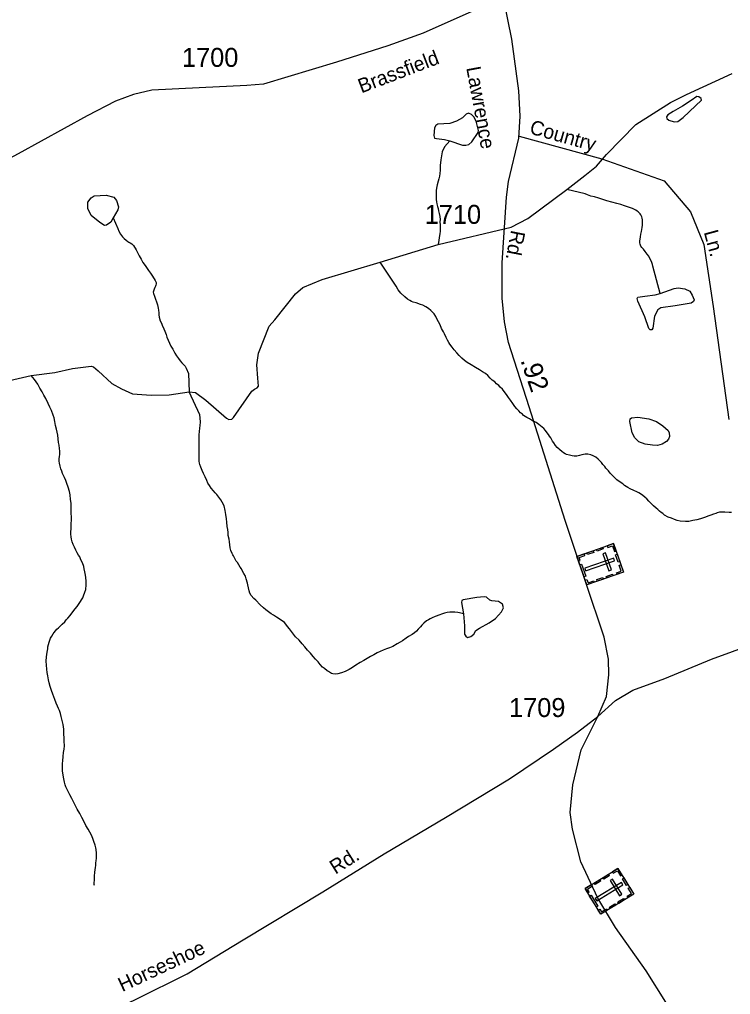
# Model space of a CAD drawing. Extents: x 2056842 to 2160602, y 826753 to 1016856.
# Drawn here: x 2112824 to 2117511, y 851982 to 858411 of the extents above; entities that cross this region are included whole.
import ezdxf

# ---------------------------------------------------------------- set-up
doc = ezdxf.new("R2010")
doc.units = 0
for name, color, linetype in [('Exist Cultural Cemetery CELL', 7, 'Continuous'), ('Exist Hydrographic Misc Water Feature', 7, 'Continuous'), ('Exist Road Non-System Type 51', 7, 'Continuous'), ('Exist Road Non-System Type 51 Label', 7, 'Continuous'), ('Exist Road Secondary Mileage Hundredths English Label', 7, 'Continuous'), ('Exist Road Secondary Type 51 Attributed', 7, 'Continuous'), ('Exist Road Secondary Type 51 Label', 7, 'Continuous'), ('Exist Road Secondary Type 51 Number Label', 7, 'Continuous')]:
    doc.layers.add(name, color=color, linetype=linetype)

msp = doc.modelspace()

# ---------------------------------------------------------------- linework, layer by layer
at = {"layer": 'Exist Cultural Cemetery CELL'}
for points in [[(2116739.1, 854955), (2116805.1, 854767.2), (2116564.9, 854682.7), (2116498.9, 854870.5)], [(2116564.8, 854893.8), (2116605.7, 854908.1), (2116609.5, 854897.4), (2116568.6, 854883)], [(2116628.3, 854916), (2116669.1, 854930.4), (2116672.9, 854919.7), (2116632, 854905.3)], [(2116698.2, 854940.6), (2116702, 854929.9), (2116732.4, 854940.6), (2116745.8, 854902.3), (2116756.3, 854906), (2116739.1, 854955)], [(2116509.9, 854839.3), (2116520.7, 854843.2), (2116513.4, 854863.9), (2116551.5, 854877.3), (2116547.9, 854887.8), (2116498.9, 854870.6)], [(2116747.6, 854842.4), (2116741.4, 854860), (2116550.1, 854792.8), (2116556.3, 854775.2)], [(2116688.4, 854893.9), (2116670.8, 854887.7), (2116709.8, 854776.6), (2116727.5, 854782.8)], [(2116763.6, 854885.1), (2116780.8, 854836.2), (2116770.1, 854832.4), (2116752.9, 854881.3)], [(2116528.7, 854820.1), (2116556.9, 854740.1), (2116546.1, 854736.3), (2116518, 854816.4)], [(2116764.2, 854752.7), (2116760.5, 854763.4), (2116790.8, 854774.1), (2116777.4, 854812.3), (2116787.9, 854816), (2116805.1, 854767.1)], [(2116553.9, 854714), (2116564.7, 854717.8), (2116572, 854697), (2116610.2, 854710.4), (2116613.8, 854699.9), (2116564.9, 854682.7)], [(2116629.3, 854717.4), (2116670.2, 854731.8), (2116673.9, 854721), (2116633.1, 854706.7)], [(2116691.5, 854739.2), (2116732.4, 854753.6), (2116736.1, 854742.9), (2116695.3, 854728.5)], [(2116769.5, 852813.6), (2116873.9, 852644.1), (2116657.1, 852510.5), (2116552.7, 852680)], [(2116732.6, 852790.9), (2116738.6, 852781.2), (2116766, 852798.1), (2116787.2, 852763.6), (2116796.7, 852769.4), (2116769.5, 852813.6)], [(2116612.2, 852716.8), (2116649.1, 852739.5), (2116655.1, 852729.8), (2116618.2, 852707.1)], [(2116801.7, 852705.4), (2116791.9, 852721.3), (2116619.3, 852614.9), (2116629.1, 852599)], [(2116669.5, 852752), (2116706.3, 852774.7), (2116712.3, 852765), (2116675.4, 852742.3)], [(2116733, 852743.1), (2116717.1, 852733.4), (2116778.8, 852633.1), (2116794.7, 852642.9)], [(2116808.3, 852750.5), (2116835.5, 852706.4), (2116825.8, 852700.4), (2116798.6, 852744.5)], [(2116570.1, 852651.9), (2116579.9, 852657.9), (2116568.3, 852676.7), (2116602.7, 852697.9), (2116596.9, 852707.3), (2116552.7, 852680.1)], [(2116837, 852621.3), (2116831.1, 852630.9), (2116858.5, 852647.8), (2116837.2, 852682.4), (2116846.7, 852688.2), (2116873.9, 852644)], [(2116592.6, 852637.1), (2116637.1, 852564.9), (2116627.4, 852558.9), (2116582.9, 852631.2)], [(2116768.8, 852592.7), (2116805.7, 852615.4), (2116811.7, 852605.7), (2116774.8, 852583)], [(2116639.7, 852538.7), (2116649.5, 852544.8), (2116661.1, 852526), (2116695.5, 852547.2), (2116701.3, 852537.8), (2116657.1, 852510.5)], [(2116712.7, 852558.1), (2116749.6, 852580.8), (2116755.5, 852571.1), (2116718.7, 852548.4)]]:
    msp.add_lwpolyline(points, close=True, dxfattribs=at)
at = {"layer": 'Exist Hydrographic Misc Water Feature'}
for points in [[(2112613.9, 855997.3), (2112900.2, 856062.7), (2113057.2, 856084), (2113173.9, 856110.4), (2113295.7, 856124.2), (2113312.1, 856121.7), (2113342.2, 856094.1), (2113433.9, 856009.9), (2113496.6, 855974.7), (2113568.2, 855942), (2113691.3, 855933.3), (2113811.8, 855937), (2113942.8, 855955.4), (2113985.1, 855950.8), (2114051.6, 855900.6), (2114188.5, 855782.5), (2114204.8, 855772.4), (2114223.7, 855774.9), (2114235, 855787.5), (2114356.8, 855960.9), (2114374.3, 855973.5), (2114390.7, 855982.3), (2114399.5, 855992.3), (2114394.4, 856046.3), (2114388.2, 856133), (2114400.7, 856210.9), (2114471, 856389.3), (2114507.5, 856430.8), (2114643, 856601.2), (2114692.8, 856642.9), (2114818.9, 856695.9), (2115201.4, 856810.4), (2115583.6, 856928.3), (2116065.8, 857041.1), (2116176.2, 857098), (2116433.5, 857291.1), (2116550.4, 857383.2), (2116627, 857443.5), (2116693.6, 857521.4), (2116887.9, 857719.7), (2117115.5, 857863.1), (2117222.2, 857915.9), (2117523.2, 858055)], [(2117195.8, 857839.2), (2117133.1, 857804.1), (2117099.2, 857781.4), (2117089.1, 857768.9), (2117091.6, 857757.6), (2117104.2, 857746.3), (2117140.6, 857736.2), (2117163.2, 857738.7), (2117198.4, 857763.8), (2117281.2, 857841.7), (2117320.2, 857878.2), (2117317.6, 857889.5), (2117302.6, 857902.1), (2117290, 857903.3), (2117252.3, 857876.9), (2117195.8, 857839.2)], [(2115660.2, 857611.8), (2115745.5, 857582.9), (2115766.9, 857581.7), (2115787, 857587.9), (2115805.8, 857604.3), (2115848.5, 857665.8), (2115849.8, 857679.7), (2115834.7, 857740), (2115818.4, 857770.1), (2115803.3, 857785.2), (2115783.2, 857792.7), (2115769.4, 857787.7), (2115744.3, 857762.6), (2115705.4, 857740), (2115660.2, 857724.9), (2115582.3, 857719.9), (2115569.7, 857712.3), (2115559.7, 857696), (2115554.7, 857647), (2115559.7, 857629.4), (2115573.5, 857625.6), (2115625, 857620.6), (2115660.2, 857611.8)], [(2115660.2, 857611.8), (2115626.3, 857570.4), (2115611.2, 857538.9), (2115602.5, 857486.1), (2115597, 857447.6), (2115597.4, 857432.1), (2115597.2, 857418.3), (2115595.8, 857396.3), (2115591.9, 857378.2), (2115588, 857360.1), (2115584.3, 857345.6), (2115578.1, 857321.8), (2115572.4, 857299.9), (2115570.5, 857283.6), (2115570.9, 857267.8), (2115570.9, 857235.7), (2115571.1, 857223.5), (2115573.2, 857207.7), (2115575.5, 857195.6), (2115579.6, 857177.5), (2115583.9, 857164.4), (2115585.7, 857150.3), (2115590, 857132.2), (2115594.3, 857112.4), (2115596.4, 857091.8), (2115596.2, 857077.7), (2115596.8, 857058.1), (2115596.6, 857044.4), (2115597, 857026), (2115597, 857013.8), (2115595.1, 856999.9), (2115583.6, 856928.3)], [(2117047.7, 856605.4), (2116998.5, 856784.1), (2116996.3, 856794.6), (2116992.8, 856808.5), (2116987.9, 856820.2), (2116980.3, 856835.1), (2116972.1, 856850.2), (2116961.6, 856864.4), (2116949.7, 856881.6), (2116937.6, 856896), (2116927.2, 856907.7), (2116921.2, 856917.5), (2116915.3, 856930.2), (2116913, 856937.4), (2116912.8, 856951.3), (2116914.9, 856963.6), (2116917.7, 856978.5), (2116920.6, 856995.5), (2116924.5, 857013.6), (2116927.8, 857025.7), (2116930, 857039.5), (2116931.9, 857055.9), (2116932.1, 857071.7), (2116931.5, 857081.5), (2116931.7, 857089.6), (2116929.8, 857102.1), (2116927.6, 857109.3), (2116921.2, 857122), (2116915.3, 857129.4), (2116909.1, 857136.1), (2116903.4, 857141.8), (2116895, 857147.9), (2116887, 857153.6), (2116879.2, 857158), (2116865.4, 857165), (2116851.1, 857170), (2116833, 857176.8), (2116812.9, 857183.1), (2116789, 857190.3), (2116763.1, 857197.9), (2116728.9, 857206.3), (2116696.3, 857215.7), (2116668.8, 857224), (2116642.3, 857233.3), (2116614.2, 857241.1), (2116590.3, 857246.8), (2116568.5, 857254.6), (2116552.3, 857262.3), (2116433.5, 857291.1)], [(2113441.4, 857104.2), (2113426.3, 857075.3), (2113398.7, 857054), (2113384.9, 857052.7), (2113353.5, 857072.8), (2113295.7, 857119.3), (2113275.6, 857164.5), (2113274.4, 857207.3), (2113295.7, 857236.2), (2113315.8, 857247.5), (2113394.9, 857252.5), (2113446.4, 857239.9), (2113464, 857217.3), (2113476.5, 857175.8), (2113471.5, 857155.7), (2113441.4, 857104.2)], [(2113441.4, 857104.2), (2113471.6, 857033.1), (2113479.6, 857014.8), (2113490.1, 856995), (2113496, 856987.6), (2113504, 856977.5), (2113514.3, 856967.4), (2113526.4, 856955.8), (2113538.3, 856947.9), (2113544.4, 856943.7), (2113554.5, 856937.8), (2113565.1, 856931.3), (2113574.8, 856920), (2113593, 856892.2), (2113613.3, 856852.2), (2113625.8, 856830.4), (2113637.3, 856808.3), (2113652.1, 856789.1), (2113674.2, 856756.5), (2113688.4, 856737.3), (2113700.3, 856719.3), (2113718.7, 856689.3), (2113724.4, 856675.8), (2113724.7, 856668.5), (2113722.6, 856659.5), (2113720.8, 856652.9), (2113717.3, 856644.9), (2113711.3, 856632.8), (2113706.6, 856619.7), (2113705.4, 856612.2), (2113707.4, 856603.4), (2113713.6, 856587.8), (2113721.8, 856567.1), (2113727.7, 856549.6), (2113734.3, 856529.9), (2113738.2, 856507.4), (2113740, 856493.7), (2113742.5, 856477.1), (2113742.7, 856463.3), (2113744.5, 856449.2), (2113752.5, 856423.7), (2113759.3, 856409.7), (2113765.3, 856395.4), (2113775.3, 856371.5), (2113783.3, 856355.7), (2113790.1, 856334.4), (2113796, 856316.1), (2113804, 856296.2), (2113812, 856277.9), (2113822.5, 856258.1), (2113834.6, 856236.4), (2113848.5, 856210.7), (2113859, 856194.2), (2113873.1, 856174.9), (2113883.6, 856160.8), (2113894.8, 856147.7), (2113907.4, 856133.3), (2113915.4, 856125.1), (2113923.6, 856112.9), (2113937.4, 856076.5), (2113942.8, 855955.4)], [(2116076.8, 855878.5), (2116060.4, 855900.4), (2116048.5, 855917.7), (2116038, 855931.8), (2116028.4, 855947.5), (2116019.8, 855957.7), (2116007.7, 855973.4), (2115993.8, 855987.6), (2115983.7, 855997.7), (2115969.4, 856009.6), (2115957.3, 856021.1), (2115941.1, 856033.3), (2115927.1, 856046.4), (2115911.5, 856062.6), (2115895.5, 856076.8), (2115876.9, 856088.6), (2115856.6, 856100.5), (2115830.7, 856115.8), (2115802.2, 856133.5), (2115776.4, 856149.6), (2115758.4, 856163.3), (2115740.3, 856177.4), (2115722.1, 856195.1), (2115706.3, 856212.6), (2115689.1, 856232.6), (2115675.5, 856250.9), (2115661.4, 856270.1), (2115655.4, 856280.3), (2115645.4, 856296.8), (2115637, 856314.4), (2115625.1, 856338), (2115618.5, 856352.4), (2115606.4, 856373.7), (2115596.4, 856398), (2115586.1, 856417.8), (2115578.1, 856433.6), (2115567.9, 856453.4), (2115557.8, 856469.9), (2115543.5, 856485.9), (2115535.5, 856491.6), (2115519.5, 856505.4), (2115503.3, 856517.2), (2115483.2, 856527.1), (2115467.2, 856532.4), (2115439.5, 856542.3), (2115419.2, 856548.2), (2115408.9, 856552.6), (2115396.9, 856557.6), (2115382.9, 856567.9), (2115364.9, 856582.4), (2115339, 856607.4), (2115320.6, 856629.3), (2115306.4, 856651.7), (2115201.4, 856810.4)], [(2117047.7, 856605.4), (2117140.6, 856636.8), (2117167, 856641.9), (2117210.9, 856634.3), (2117242.3, 856619.3), (2117258.6, 856592.9), (2117271.2, 856561.5), (2117267.4, 856551.4), (2117251.1, 856541.4), (2117146.9, 856522.5), (2117052.7, 856509.9), (2117032.6, 856497.4), (2117010, 856454.7), (2116998.7, 856376.8), (2116993.7, 856365.5), (2116981.1, 856364.2), (2116972.3, 856374.3), (2116946, 856450.9), (2116899.5, 856553.9), (2116895.7, 856571.5), (2116900.8, 856580.3), (2116947.2, 856587.8), (2117013.8, 856595.4), (2117047.7, 856605.4)], [(2113247.5, 854803.3), (2113239.5, 854827.3), (2113229, 854848.7), (2113221, 854867), (2113212.8, 854878.7), (2113204.4, 854894.6), (2113194.6, 854912.8), (2113186.2, 854931.1), (2113178.2, 854948.6), (2113172.2, 854966.5), (2113165.9, 854984.9), (2113163.8, 855000.2), (2113163.6, 855016.9), (2113163.2, 855032.4), (2113165.3, 855052.7), (2113165.3, 855072.6), (2113164.9, 855090.6), (2113166.9, 855108.5), (2113166.3, 855130.5), (2113164.2, 855156.3), (2113164.2, 855176.6), (2113164.2, 855196.5), (2113163.8, 855222.6), (2113161.4, 855246.5), (2113157.5, 855275.9), (2113153, 855298.4), (2113145, 855326.4), (2113137, 855352), (2113128.6, 855370.3), (2113120.2, 855391.9), (2113108.1, 855418.1), (2113104, 855432.1), (2113097.6, 855448), (2113091.2, 855466), (2113087.4, 855485.7), (2113085.5, 855499.8), (2113086.7, 855515.4), (2113088.8, 855527.7), (2113091, 855544), (2113090.8, 855555.4), (2113090.4, 855565.6), (2113088.8, 855583.3), (2113086.7, 855603.9), (2113081.8, 855621.2), (2113080, 855645.8), (2113075.9, 855669.6), (2113071.6, 855689.7), (2113067.7, 855709.4), (2113061.5, 855733.1), (2113057, 855759.8), (2113052.9, 855783.5), (2113046.7, 855803.1), (2113034.2, 855833), (2113024, 855855.6), (2113013.9, 855879.5), (2112997.5, 855911.1), (2112985.4, 855934.9), (2112973.8, 855956.6), (2112959, 855980.7), (2112945, 856006.3), (2112934.8, 856022.1), (2112922.9, 856036.5), (2112900.2, 856062.7)], [(2114205.3, 854985.3), (2114200.8, 855009.5), (2114198.7, 855027.3), (2114196.7, 855047.9), (2114192.8, 855067.5), (2114190.1, 855095.5), (2114188.3, 855117.7), (2114184, 855147.6), (2114179.9, 855173.8), (2114172.9, 855204.4), (2114161, 855227.3), (2114150.8, 855244.7), (2114139.1, 855260.7), (2114124.7, 855279.1), (2114114.9, 855289.1), (2114102.6, 855302.3), (2114088.6, 855320.6), (2114076.3, 855338.3), (2114066.3, 855354.1), (2114058.3, 855372.3), (2114047.6, 855396.2), (2114037.8, 855417.6), (2114027.5, 855437.9), (2114019.3, 855460.2), (2114013, 855475.8), (2114011.1, 855485.8), (2114009.3, 855499.4), (2114008.9, 855509.6), (2114008.9, 855525.8), (2114008.4, 855548.2), (2114008.4, 855566.1), (2114007.8, 855585.7), (2114008.2, 855605.5), (2114008, 855629.9), (2114009.5, 855671.8), (2114013, 855716), (2114014.8, 855734), (2114016.6, 855756.4), (2114016.2, 855784), (2114014, 855803.8), (2113942.8, 855955.4)], [(2117518.5, 855160.6), (2117502.3, 855161.1), (2117474.2, 855162.5), (2117454.1, 855162.7), (2117438.4, 855162.2), (2117424.2, 855158.3), (2117414.6, 855153.7), (2117398.8, 855148.3), (2117380.7, 855142.1), (2117362.7, 855136), (2117346.3, 855129.5), (2117312.7, 855119.2), (2117288.7, 855112.7), (2117262.6, 855106.9), (2117237, 855100.6), (2117215.3, 855100.3), (2117178.8, 855103.7), (2117160.1, 855108.2), (2117142.1, 855115), (2117122, 855122.1), (2117100.2, 855129.8), (2117076.2, 855143.6), (2117064.5, 855152.7), (2117054.5, 855161.1), (2117044.2, 855168.7), (2117032.6, 855179.1), (2117022.3, 855189.1), (2117004.3, 855204), (2116988.3, 855219.8), (2116973.9, 855235.8), (2116959.8, 855250.1), (2116949.5, 855260.2), (2116931.7, 855273.5), (2116907.3, 855289.7), (2116893.3, 855295.9), (2116873.2, 855305), (2116849.4, 855317.2), (2116834.9, 855325), (2116823, 855332.5), (2116812.9, 855338.5), (2116801, 855348.4), (2116783, 855360.5), (2116762.7, 855376.6), (2116750.8, 855386.5), (2116734.8, 855402.3), (2116718.2, 855419.8), (2116706.5, 855434.2), (2116690.1, 855453.3), (2116682.1, 855463.5), (2116670, 855477.4), (2116661.6, 855489.2), (2116639.9, 855510.8), (2116623.5, 855525.1), (2116605.6, 855534.7), (2116589.6, 855540.8), (2116571.4, 855544.3), (2116553.6, 855544.5), (2116531.2, 855540.2), (2116515.8, 855536.5), (2116497.6, 855531.9), (2116481.8, 855531.5), (2116467.6, 855533.2), (2116449.8, 855538), (2116429.3, 855543.1), (2116421.5, 855547.5), (2116411.4, 855553.5), (2116399.4, 855562.6), (2116385.4, 855572.9), (2116381.5, 855577.1), (2116369, 855588.7), (2116357.3, 855603.1), (2116346.7, 855618.9), (2116338.5, 855630.3), (2116326.6, 855652.8), (2116318.6, 855664.6), (2116310.6, 855674.3), (2116302.4, 855686.1), (2116292.3, 855700.2), (2116280.2, 855714.6), (2116259.9, 855732.3), (2116247.8, 855741.4), (2116229.8, 855753.1), (2116205.8, 855765.2), (2116187.3, 855776.9), (2116169.5, 855787.3), (2116147.1, 855800.9), (2116139.3, 855808.1), (2116127.2, 855818.5), (2116115.1, 855830.1), (2116103.1, 855844.5), (2116090.7, 855860.1), (2116076.8, 855878.5)], [(2117089.9, 855627.6), (2117061.8, 855610.7), (2117029.9, 855602.3), (2116996.2, 855603.2), (2116948.3, 855609.8), (2116907.1, 855626.7), (2116879.9, 855652), (2116863.9, 855684.9), (2116847.1, 855760.9), (2116849.9, 855776.8), (2116858.3, 855783.4), (2116900.5, 855789), (2116972.7, 855777.8), (2117023.3, 855760.9), (2117065.5, 855730.8), (2117100.2, 855701.8), (2117107.7, 855685.8), (2117108.7, 855661.4), (2117103.1, 855643.6), (2117089.9, 855627.6)], [(2115750.6, 854492.2), (2115724.7, 854498.7), (2115714.7, 854500.6), (2115694.8, 854502.8), (2115683.3, 854502.9), (2115661.2, 854502.6), (2115642.9, 854500.5), (2115625.1, 854495.9), (2115607.2, 854489.7), (2115594.9, 854485.9), (2115565.4, 854473.4), (2115545.3, 854465.4), (2115531.6, 854459.4), (2115519.5, 854453.1), (2115507.6, 854445.2), (2115489.3, 854430.9), (2115477.6, 854416.8), (2115468, 854406.5), (2115452, 854390.3), (2115440.3, 854378.3), (2115427.2, 854366.4), (2115412.4, 854356.1), (2115388.4, 854342.7), (2115372.2, 854332.2), (2115348.9, 854313.8), (2115334.7, 854305.8), (2115314.8, 854293.4), (2115284.9, 854277.2), (2115263.4, 854267.1), (2115243.1, 854261.2), (2115221.3, 854252.4), (2115201.2, 854244.5), (2115181.3, 854234.5), (2115159.6, 854222), (2115137.7, 854209.9), (2115115.7, 854198.2), (2115094.2, 854185.2), (2115070, 854171), (2115042.3, 854152.9), (2115020.4, 854138.4), (2114998.2, 854125.1), (2114970.8, 854111), (2114947, 854102.4), (2114923, 854096.3), (2114908.8, 854094), (2114890.6, 854096), (2114880.5, 854099.5), (2114867, 854107.2), (2114860.4, 854111.4), (2114853.1, 854115.8), (2114834.8, 854130.8), (2114822.3, 854140.8), (2114806.3, 854157), (2114792.4, 854175.3), (2114775.7, 854192.8), (2114759.5, 854210.3), (2114741.5, 854232.1), (2114723.7, 854251.9), (2114705.2, 854273.7), (2114687.2, 854293.9), (2114667.1, 854318.1), (2114644.5, 854341.4), (2114624.4, 854365.9), (2114604.3, 854393.3), (2114592, 854408.9), (2114580.1, 854423.3), (2114570.1, 854435), (2114549.8, 854450.6), (2114519.4, 854470.3), (2114499.3, 854482.2), (2114483.5, 854492.3), (2114465.3, 854504.4), (2114449.1, 854517.9), (2114433.3, 854532), (2114411, 854551.2), (2114382.9, 854581.4), (2114368.7, 854593.3), (2114352.5, 854613.2), (2114343.7, 854629.1), (2114338.6, 854644.5), (2114330, 854682.8), (2114327.7, 854694.9), (2114319.3, 854722.9), (2114313.4, 854740.5), (2114303.1, 854758.6), (2114295.3, 854772.8), (2114287.3, 854788.6), (2114279.1, 854800.1), (2114270.7, 854814.3), (2114260.7, 854830), (2114252.7, 854840.1), (2114244.3, 854856), (2114234.4, 854874.1), (2114230.1, 854881.7), (2114226.4, 854890), (2114217.8, 854909.9), (2114213.5, 854926.8), (2114209.8, 854947.7), (2114207.5, 854965.8), (2114205.3, 854985.3)], [(2113317.8, 852699.8), (2113317.4, 852708), (2113317.4, 852723.4), (2113317.6, 852731.5), (2113319.3, 852762), (2113321.1, 852788.2), (2113324.6, 852820.1), (2113326.6, 852831.6), (2113328.3, 852849.5), (2113330.3, 852864.3), (2113332, 852879.8), (2113331.8, 852914.3), (2113329.5, 852938.2), (2113327.5, 852949.5), (2113323.4, 852965.9), (2113315, 852991.5), (2113306.8, 853011.4), (2113298.3, 853032.2), (2113288.3, 853051.2), (2113276.8, 853071.2), (2113262.1, 853095.3), (2113249.8, 853121.1), (2113235.8, 853149.2), (2113221.9, 853174.9), (2113205.3, 853203.3), (2113195, 853220.7), (2113185.2, 853242.9), (2113168.8, 853274.6), (2113156.7, 853298.4), (2113138.2, 853334), (2113130.2, 853351.5), (2113124.3, 853364.1), (2113120, 853382.2), (2113116.1, 853404.3), (2113111.5, 853428.2), (2113107.2, 853456), (2113106.8, 853484), (2113108.7, 853506.1), (2113108.9, 853521.9), (2113112.6, 853552.1), (2113114.4, 853578.3), (2113117.7, 853600.4), (2113120, 853621.6), (2113119.3, 853652.1), (2113119.3, 853674.1), (2113117.1, 853699.5), (2113116.9, 853731.6), (2113112.6, 853761.9), (2113106.2, 853787.6), (2113099.9, 853815.8), (2113093.5, 853833.7), (2113088, 853853.7), (2113081.8, 853867.6), (2113075, 853883.2), (2113065.2, 853903.4), (2113057, 853927.4), (2113044.7, 853961.2), (2113034.7, 853987.5), (2113026.2, 854013.2), (2113019.9, 854036.9), (2113016, 854056.9), (2113011.9, 854083.1), (2113007.6, 854105.2), (2113005.1, 854126.7), (2113003.1, 854153), (2113001, 854180.9), (2113003.1, 854209), (2113006.4, 854238.9), (2113010, 854261.1), (2113011.9, 854275), (2113020.5, 854306.1), (2113029.3, 854331.2), (2113037.7, 854344.9), (2113045.5, 854359.6), (2113053.1, 854369.4), (2113061.3, 854379.9), (2113070.7, 854391.1), (2113080.8, 854400.1), (2113094.5, 854413.8), (2113104.8, 854424), (2113122.8, 854440), (2113132.5, 854452.3), (2113142.5, 854464.2), (2113158.3, 854482.1), (2113176.1, 854506.2), (2113191.7, 854524.9), (2113203.6, 854540.9), (2113225.6, 854572.6), (2113233.6, 854584.7), (2113241.5, 854596.9), (2113246.9, 854611.5), (2113255.1, 854635), (2113260.6, 854652.8), (2113264.3, 854683.1), (2113264.5, 854707), (2113262.1, 854730.9), (2113259.8, 854747.5), (2113255.9, 854769.6), (2113251.4, 854789.3), (2113247.5, 854803.3)], [(2115750.6, 854492.2), (2115756.8, 854413), (2115758.1, 854359), (2115765.6, 854343.9), (2115778.2, 854336.4), (2115799.5, 854342.6), (2115818.4, 854359), (2115833.4, 854381.6), (2115857.3, 854397.9), (2115920.1, 854431.8), (2115961.5, 854460.7), (2116001.7, 854506), (2116015.5, 854532.4), (2116009.2, 854555), (2115982.9, 854572.6), (2115938.9, 854577.6), (2115925.1, 854582.6), (2115902.5, 854601.5), (2115887.4, 854604), (2115838.5, 854598.9), (2115749.3, 854585.1), (2115740.5, 854580.1), (2115738, 854567.5), (2115750.6, 854492.2)]]:
    msp.add_lwpolyline(points, dxfattribs=at)
at = {"layer": 'Exist Road Non-System Type 51'}
msp.add_lwpolyline([(2116118.2, 857641), (2116662.4, 857492.2), (2117073.6, 857346.7), (2117248.1, 857143), (2117335.3, 856926.9), (2117397.6, 856519.5), (2117499.4, 855773.3)], dxfattribs=at)
at = {"layer": 'Exist Road Secondary Type 51 Attributed'}
for points in [[(2116014.7, 858553.1), (2115826.8, 858472.9), (2115485.7, 858321.4), (2115251.9, 858237), (2114913.1, 858130.1), (2114433.5, 857983.9), (2114322.4, 857975.2), (2114007.6, 857961.3), (2113697.1, 857946), (2113575.9, 857915.8), (2113456.1, 857871.7), (2113270.2, 857776.8), (2112815.6, 857525), (2112231.5, 857213.9), (2112020.7, 857108.4), (2111803.4, 857028.1)], [(2116637.5, 853815.9), (2116693.1, 853947.6), (2116708.3, 854090.2), (2116706.4, 854192.9), (2116677.9, 854337.4), (2116557.2, 854697.7), (2116422.3, 855108.5), (2116183.8, 855856.7), (2116047.9, 856281.7), (2116021.3, 856416.7), (2116006.1, 856574.6), (2116006.1, 856806.6), (2116033.7, 857239.2), (2116047, 857341.8), (2116115.4, 857629), (2116125.8, 857774.5), (2116116.3, 857941.8), (2116068.8, 858282.2), (2116014.7, 858553.1)], [(2116637.5, 853815.9), (2116752.4, 853919.5), (2116868.4, 853988), (2117079.3, 854065.9), (2117387.1, 854193.3), (2117802.3, 854344.5)], [(2109780.4, 850219.7), (2109996.4, 850262.4), (2110555.6, 850411.5), (2111095.5, 850551.9), (2111270.9, 850616.2), (2111368.6, 850657.4), (2111793.6, 850922.6), (2112355.6, 851263.4), (2112917.6, 851618.7), (2113077.7, 851705), (2113592.7, 851951.9), (2113930, 852118.8), (2114299.4, 852342.7), (2114823.1, 852659.6), (2115228.9, 852910.4), (2115633.3, 853150.1), (2116055.4, 853403.7), (2116343.8, 853599.3), (2116503.2, 853710.8), (2116637.5, 853815.9)], [(2117469.3, 851308.2), (2117358.2, 851488.5), (2117208, 851724.3), (2117085.5, 851930.6), (2116954.4, 852137.9), (2116752.9, 852423.1), (2116637, 852617.1), (2116523.9, 852857.6), (2116468.8, 853072.5), (2116453.6, 853180.9), (2116472.6, 853365.3), (2116527.7, 853594.8), (2116571.4, 853684.2), (2116637.5, 853815.9)]]:
    msp.add_lwpolyline(points, dxfattribs=at)

# ---------------------------------------------------------------- texts
at = {"layer": 'Exist Road Non-System Type 51 Label'}
for s, rotation, p in [('Country', 344.36558, (2116181, 857660.2)), ('Ln.', 285.13154, (2117334.6, 857009.6))]:
    msp.add_text(s, height=95, rotation=rotation, dxfattribs=at).set_placement(p)
at = {"layer": 'Exist Road Secondary Mileage Hundredths English Label'}
msp.add_text('.92', height=125, rotation=288.91263, dxfattribs=at).set_placement((2116125, 856163.7))
at = {"layer": 'Exist Road Secondary Type 51 Label'}
for s, rotation, p in [('Brassfield', 20.87628, (2115078, 857923.5)), ('Lawrence', 280.44791, (2115768.9, 858092.9)), ('Rd.', 258.99932, (2116066.1, 857026.3)), ('Rd.', 32.22609, (2114906.9, 852771.4)), ('Horseshoe', 25.12887, (2113501.9, 851997.1))]:
    msp.add_text(s, height=95, rotation=rotation, dxfattribs=at).set_placement(p)
at = {"layer": 'Exist Road Secondary Type 51 Number Label'}
for s, p in [('1700', (2113895, 858098.7)), ('1710', (2115495.6, 857063.7)), ('1709', (2116051.3, 853811.5))]:
    msp.add_text(s, height=125, dxfattribs=at).set_placement(p)

doc.saveas('drawing.dxf')
